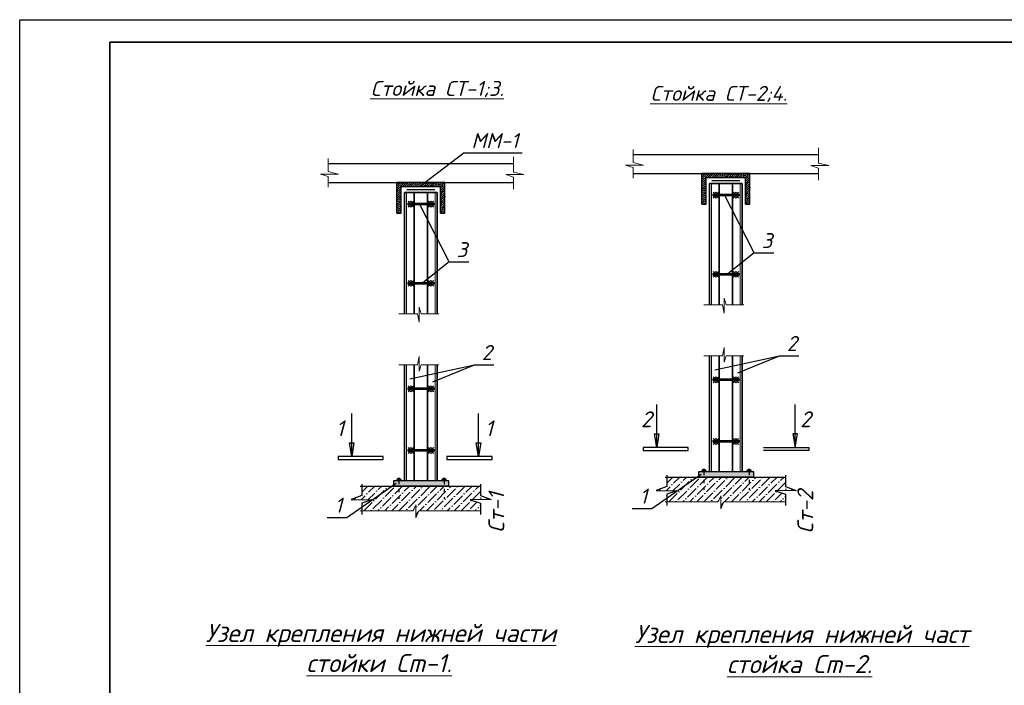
# Model space of a CAD drawing. Header units: millimetres. Extents: x -33345 to 4712671, y -3392 to 121473.
# Tile 276 of 656: x 1479337 to 1501145, y 59461 to 74201. Entities that reach past the tile are written whole.
import ezdxf

# ---------------------------------------------------------------- set-up
doc = ezdxf.new("R2010")
doc.units = ezdxf.units.MM
doc.linetypes.add('ACAD_ISO03W100', pattern=[30, 12, -18])
doc.linetypes.add('DASHED', pattern=[19.05, 12.7, -6.35])
doc.layers.add('_линия', color=7, linetype='Continuous')
doc.layers.add('Сечения', color=7, linetype='Continuous')
for name, color, linetype, lineweight in [('ACO-текст', 7, 'Continuous', 20), ('выпуска', 220, 'Continuous', 35), ('план', 7, 'Continuous', 30), ('Размер 1', 251, 'Continuous', 20), ('Узлы', 134, 'Continuous', 25)]:
    doc.layers.add(name, color=color, linetype=linetype, lineweight=lineweight)
doc.styles.add('_text', font='isocpeui.ttf')
doc.styles.add('ISO', font='isocpeui.ttf')
doc.styles.add('ISOCPEUR', font='isocpeui.ttf', dxfattribs={"height": 300})
doc.styles.get("Standard").update_dxf_attribs({"font": 'arial.ttf'})
doc.linetypes.add('TRACKS', pattern='A,3.81,[130,ltypeshp.shx,S=6.35,R=0,X=0,Y=0],3.81', length=7.62)

# ---------------------------------------------------------------- blocks, each defined once
blk = doc.blocks.new('awertgre')
at = {"ltscale": 20}
blk.add_lwpolyline([(-49481172, 24226618), (-49439172, 24226618), (-49439172, 24196918), (-49481172, 24196918)], close=True, dxfattribs=at)
at = {"lineweight": 35}
blk.add_lwpolyline([(-49479172, 24226118), (-49439672, 24226118), (-49439672, 24197418), (-49479172, 24197418)], close=True, dxfattribs=at)

msp = doc.modelspace()

# ---------------------------------------------------------------- hatches: boundary and pattern name
at = {"lineweight": 13, "ltscale": 0.04}
h = msp.add_hatch(dxfattribs=at)
h.set_pattern_fill('ANSI36', color=256, scale=34.27065, style=0)
h.set_pattern_definition([(45, (1036490.72, 55934.7), (57.704853, 211.584462), [272.023286, -54.404657, 0, -54.404657])])
h.paths.add_polyline_path([(1496531.989, 63775.742), (1496295.879, 63860.96), (1496295.879, 64072.883), (1494335.153, 64072.883), (1493894.175, 63764.392), (1493894.258, 63764.39), (1493894.101, 63764.341), (1493667.037, 63605.496), (1493667.037, 63524.149), (1494809.074, 63524.149), (1494864.626, 63658.838), (1494864.626, 63371.023), (1494933.015, 63524.149), (1496295.879, 63524.149), (1496295.879, 63692.743), (1496068.657, 63764.39)])
h.paths.add_polyline_path([(1494335.153, 64072.883), (1493667.037, 64072.883), (1493667.037, 63860.96), (1493430.927, 63775.742), (1493894.175, 63764.392)])
h = msp.add_hatch(dxfattribs=at)
h.set_pattern_fill('ANSI36', color=256, scale=34.27065, style=0)
h.set_pattern_definition([(45, (1029735.23, 55735.3), (57.704853, 211.584462), [272.023286, -54.404657, 0, -54.404657])])
h.paths.add_polyline_path([(1489776.493, 63576.341), (1489540.382, 63661.559), (1489540.382, 63873.482), (1487579.657, 63873.482), (1487138.678, 63564.992), (1487138.762, 63564.99), (1487138.604, 63564.94), (1486911.541, 63406.096), (1486911.541, 63324.748), (1488053.577, 63324.748), (1488109.13, 63459.438), (1488109.13, 63171.622), (1488177.519, 63324.748), (1489540.382, 63324.748), (1489540.382, 63493.342), (1489313.161, 63564.99)])
h.paths.add_polyline_path([(1487579.657, 63873.482), (1486911.541, 63873.482), (1486911.541, 63661.559), (1486675.43, 63576.341), (1487138.678, 63564.992)])
at = {"layer": 'Сечения', "lineweight": 15}
h = msp.add_hatch(dxfattribs=at)
h.set_pattern_fill('ANSI36', color=256, scale=10.281195, style=0)
h.set_pattern_definition([(45, (-234640.96, -604769.112), (17.31145595, 63.47533847), [81.6069859, -16.3213972, 0, -16.3213972])])
h.paths.add_polyline_path([(1495250.93, 70701.855), (1495250.93, 70797.29), (1494701.466, 70797.29), (1494701.466, 70701.855)])
h.paths.add_polyline_path([(1495250.93, 70797.29), (1495250.93, 70701.855), (1495411.511, 70701.855), (1495411.511, 70119.415), (1495506.947, 70119.415), (1495506.947, 70797.29)])
h.paths.add_polyline_path([(1494701.466, 70701.855), (1494701.466, 70797.29), (1494445.449, 70797.29), (1494445.449, 70119.415), (1494540.885, 70119.415), (1494540.885, 70701.855)])
h = msp.add_hatch(dxfattribs=at)
h.set_pattern_fill('ANSI36', color=256, scale=10.281195, style=0)
h.set_pattern_definition([(45, (-241396.457, -604968.513), (17.31145595, 63.47533847), [81.6069859, -16.3213972, 0, -16.3213972])])
h.paths.add_polyline_path([(1488495.433, 70502.454), (1488495.433, 70597.89), (1487945.97, 70597.89), (1487945.97, 70502.454)])
h.paths.add_polyline_path([(1488495.433, 70597.89), (1488495.433, 70502.454), (1488656.014, 70502.454), (1488656.014, 69920.015), (1488751.45, 69920.015), (1488751.45, 70597.89)])
h.paths.add_polyline_path([(1487945.97, 70502.454), (1487945.97, 70597.89), (1487689.953, 70597.89), (1487689.953, 69920.015), (1487785.389, 69920.015), (1487785.389, 70502.454)])
at = {"layer": 'Сечения'}
h = msp.add_hatch(color=256, dxfattribs=at)
h.paths.add_polyline_path([(1494490.571, 64189.827), (1494490.571, 64242.277, -0.414213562), (1494543.021, 64189.827)])
h.paths.add_polyline_path([(1494490.571, 64189.827), (1494438.12, 64189.827, -0.414213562), (1494490.571, 64242.277)])
h = msp.add_hatch(color=256, dxfattribs=at)
h.paths.add_polyline_path([(1495491.314, 64189.827), (1495491.314, 64242.277, 0.414213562), (1495438.864, 64189.827)])
h.paths.add_polyline_path([(1495491.314, 64189.827), (1495543.764, 64189.827, 0.414213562), (1495491.314, 64242.277)])
h = msp.add_hatch(color=256, dxfattribs=at)
h.paths.add_polyline_path([(1487735.074, 63990.426), (1487735.074, 64042.877, -0.414213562), (1487787.524, 63990.426)])
h.paths.add_polyline_path([(1487735.074, 63990.426), (1487682.624, 63990.426, -0.414213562), (1487735.074, 64042.877)])
h = msp.add_hatch(color=256, dxfattribs=at)
h.paths.add_polyline_path([(1488735.818, 63990.426), (1488735.818, 64042.877, 0.414213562), (1488683.368, 63990.426)])
h.paths.add_polyline_path([(1488735.818, 63990.426), (1488788.268, 63990.426, 0.414213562), (1488735.818, 64042.877)])
at = {"layer": 'Узлы'}
for points in [[(1495594.757, 64189.827), (1494368.159, 64189.827), (1494368.159, 64072.883), (1495594.757, 64072.883)], [(1488839.261, 63990.426), (1487612.662, 63990.426), (1487612.662, 63873.482), (1488839.261, 63873.482)]]:
    msp.add_hatch(color=256, dxfattribs=at).paths.add_polyline_path(points)

# ---------------------------------------------------------------- linework, layer by layer
at = {"ltscale": 100}
for p, q in [((1489178.04, 71251.268, -2718483), (1488277.872, 70567.658, -2718483)), ((1489178.04, 71251.268, -2718483), (1490465.681, 71251.268, -2718483)), ((1495608.013, 69035.832, -2718483), (1494937.496, 70334.289, -2718483)), ((1488852.516, 68836.431, -2718483), (1488181.999, 70134.888, -2718483)), ((1495608.013, 69035.832, -2718483), (1494981.449, 68545.913, -2718483)), ((1495608.013, 69035.832, -2718483), (1496042.389, 69035.832, -2718483)), ((1488852.516, 68836.431, -2718483), (1488225.953, 68346.513, -2718483)), ((1488852.516, 68836.431, -2718483), (1489286.892, 68836.431, -2718483)), ((1494733.629, 66450.288, -2718483), (1496162.502, 66757.987, -2718483)), ((1495242.223, 66380.941, -2718483), (1496162.502, 66757.987, -2718483)), ((1496162.502, 66757.987, -2718483), (1496596.877, 66757.987, -2718483)), ((1487978.133, 66250.888, -2718483), (1489407.005, 66558.586, -2718483)), ((1488486.726, 66181.54, -2718483), (1489407.005, 66558.586, -2718483)), ((1489407.005, 66558.586, -2718483), (1489841.381, 66558.586, -2718483)), ((1493339.081, 63376.072, -2718483), (1494430.257, 64139.413, -2718483)), ((1486583.584, 63176.671, -2718483), (1487674.76, 63940.012, -2718483)), ((1492904.705, 63376.072, -2718483), (1493339.081, 63376.072, -2718483)), ((1486149.208, 63176.671, -2718483), (1486583.584, 63176.671, -2718483))]:
    msp.add_line(p, q, dxfattribs=at)
at = {"linetype": 'Continuous', "lineweight": 25, "ltscale": 100}
for p, q in [((1493446.042, 64727.16, -2718483), (1493395.764, 65027.61, -2718483)), ((1493395.764, 65027.61, -2718483), (1493496.32, 65027.61, -2718483)), ((1493496.32, 65027.61, -2718483), (1493446.042, 64727.16, -2718483)), ((1496563.02, 65027.61, -2718483), (1496462.464, 65027.61, -2718483)), ((1496462.464, 65027.61, -2718483), (1496512.742, 64727.16, -2718483)), ((1496512.742, 64727.16, -2718483), (1496563.02, 65027.61, -2718483)), ((1486690.546, 64527.759, -2718483), (1486640.268, 64828.209, -2718483)), ((1486640.268, 64828.209, -2718483), (1486740.824, 64828.209, -2718483)), ((1486740.824, 64828.209, -2718483), (1486690.546, 64527.759, -2718483)), ((1489500.46, 64527.759, -2718483), (1489450.182, 64828.209, -2718483)), ((1489450.182, 64828.209, -2718483), (1489550.738, 64828.209, -2718483)), ((1489550.738, 64828.209, -2718483), (1489500.46, 64527.759, -2718483)), ((1493146.042, 64727.16, -2718483), (1493146.042, 64657.16, -2718483)), ((1494146.042, 64727.16, -2718483), (1493146.042, 64727.16, -2718483)), ((1493146.042, 64657.16, -2718483), (1494146.042, 64657.16, -2718483)), ((1494146.042, 64657.16, -2718483), (1494146.042, 64727.16, -2718483)), ((1495812.742, 64727.16, -2718483), (1496812.742, 64727.16, -2718483)), ((1496812.742, 64657.16, -2718483), (1495812.742, 64657.16, -2718483)), ((1496812.742, 64727.16, -2718483), (1496812.742, 64657.16, -2718483)), ((1486390.546, 64527.759, -2718483), (1486390.546, 64457.759, -2718483)), ((1487390.546, 64527.759, -2718483), (1486390.546, 64527.759, -2718483)), ((1486390.546, 64457.759, -2718483), (1487390.546, 64457.759, -2718483)), ((1487390.546, 64457.759, -2718483), (1487390.546, 64527.759, -2718483)), ((1489800.46, 64527.759, -2718483), (1488800.46, 64527.759, -2718483)), ((1488800.46, 64527.759, -2718483), (1488800.46, 64457.759, -2718483)), ((1488800.46, 64457.759, -2718483), (1489800.46, 64457.759, -2718483)), ((1489800.46, 64457.759, -2718483), (1489800.46, 64527.759, -2718483))]:
    msp.add_line(p, q, dxfattribs=at)
at = {"linetype": 'Continuous', "lineweight": 25, "ltscale": 100, "elevation": -2718483}
for points in [[(1493446.042, 64727.16), (1493446.042, 65677.16)], [(1496512.742, 64727.16), (1496512.742, 65677.16)], [(1486690.546, 64527.759), (1486690.546, 65477.759)], [(1489500.46, 64527.759), (1489500.46, 65477.759)]]:
    msp.add_lwpolyline(points, dxfattribs=at)
at = {"color": 177, "ltscale": 10, "true_color": 0x293189, "elevation": -2718483}
for points in [[(1486911.541, 63914.476), (1486911.541, 63661.559), (1486675.43, 63576.341), (1487138.762, 63564.99), (1486911.541, 63493.342), (1486911.541, 63240.497)], [(1489540.382, 63914.476), (1489540.382, 63661.559), (1489776.493, 63576.341), (1489313.161, 63564.99), (1489540.382, 63493.342), (1489540.382, 63240.497)], [(1493667.037, 64113.876), (1493667.037, 63860.96), (1493430.927, 63775.742), (1493894.258, 63764.39), (1493667.037, 63692.743), (1493667.037, 63439.897)], [(1496295.879, 64113.876), (1496295.879, 63860.96), (1496531.989, 63775.742), (1496068.657, 63764.39), (1496295.879, 63692.743), (1496295.879, 63439.897)]]:
    msp.add_lwpolyline(points, dxfattribs=at)
at = {"layer": 'выпуска', "color": 206}
for p, q in [((1495337.578, 70574.977, -2718483), (1494614.818, 70574.977, -2718483)), ((1494614.818, 70574.977, -2718483), (1494614.818, 67890.253, -2718483)), ((1494827.601, 70574.977, -2718483), (1494827.601, 67890.253, -2718483)), ((1495124.795, 70574.977, -2718483), (1495124.795, 67890.253, -2718483)), ((1495337.578, 70574.977, -2718483), (1495337.578, 67890.253, -2718483)), ((1488582.082, 70375.577, -2718483), (1487859.321, 70375.577, -2718483)), ((1487859.321, 70375.577, -2718483), (1487859.321, 67690.852, -2718483)), ((1488072.105, 70375.577, -2718483), (1488072.105, 67690.852, -2718483)), ((1488369.298, 70375.577, -2718483), (1488369.298, 67690.852, -2718483)), ((1488582.082, 70375.577, -2718483), (1488582.082, 67690.852, -2718483)), ((1494614.818, 66757.607, -2718483), (1494614.818, 64189.827, -2718483)), ((1494827.601, 66757.607, -2718483), (1494827.601, 64189.827, -2718483)), ((1495124.795, 66757.607, -2718483), (1495124.795, 64189.827, -2718483)), ((1495337.578, 66757.607, -2718483), (1495337.578, 64189.827, -2718483)), ((1487859.321, 66558.207, -2718483), (1487859.321, 63990.426, -2718483)), ((1488072.105, 66558.207, -2718483), (1488072.105, 63990.426, -2718483)), ((1488369.298, 66558.207, -2718483), (1488369.298, 63990.426, -2718483)), ((1488582.082, 66558.207, -2718483), (1488582.082, 63990.426, -2718483))]:
    msp.add_line(p, q, dxfattribs=at)
at = {"layer": 'выпуска', "color": 0, "linetype": 'DASHED', "lineweight": 20, "ltscale": 0.01}
for p, q in [((1494656.248, 70574.977, -2718483), (1494656.248, 67890.253, -2718483)), ((1495296.148, 70574.977, -2718483), (1495296.148, 67890.253, -2718483)), ((1487900.751, 70375.577, -2718483), (1487900.751, 67690.852, -2718483)), ((1488540.652, 70375.577, -2718483), (1488540.652, 67690.852, -2718483)), ((1494656.248, 66757.607, -2718483), (1494656.248, 64189.827, -2718483)), ((1495296.148, 66757.607, -2718483), (1495296.148, 64189.827, -2718483)), ((1487900.751, 66558.207, -2718483), (1487900.751, 63990.426, -2718483)), ((1488540.652, 66558.207, -2718483), (1488540.652, 63990.426, -2718483))]:
    msp.add_line(p, q, dxfattribs=at)
at = {"layer": 'план', "lineweight": -2}
for p, q in [((1492921.36, 71216.161, -2718483), (1497031.035, 71216.161, -2718483)), ((1486165.864, 71016.761, -2718483), (1490275.539, 71016.761, -2718483)), ((1492921.36, 70797.29, -2718483), (1497031.035, 70797.29, -2718483)), ((1486165.864, 70597.89, -2718483), (1490275.539, 70597.89, -2718483))]:
    msp.add_line(p, q, dxfattribs=at)
at = {"layer": 'план'}
for p, q in [((1495594.757, 64072.883, -2718483), (1494368.159, 64072.883, -2718483)), ((1488839.261, 63873.482, -2718483), (1487612.662, 63873.482, -2718483))]:
    msp.add_line(p, q, dxfattribs=at)
at = {"layer": 'план', "elevation": -2718483}
for points in [[(1493632.349, 64072.883), (1496295.879, 64072.883)], [(1486876.852, 63873.482), (1489540.382, 63873.482)]]:
    msp.add_lwpolyline(points, dxfattribs=at)
at = {"layer": 'Размер 1', "linetype": 'TRACKS', "lineweight": 30, "ltscale": 0.01}
for p, q in [((1495284.634, 70636.244, -2718483), (1494667.762, 70636.244, -2718483)), ((1488529.137, 70436.843, -2718483), (1487912.266, 70436.843, -2718483))]:
    msp.add_line(p, q, dxfattribs=at)
at = {"layer": 'Размер 1'}
for p, q in [((1494757.745, 70383.397, -2718483), (1494697.047, 70334.289, -2718483)), ((1494757.745, 70334.289, -2718483), (1494697.047, 70383.397, -2718483)), ((1494757.745, 70251.87, -2718483), (1494697.047, 70300.979, -2718483)), ((1494757.745, 70300.979, -2718483), (1494697.047, 70251.87, -2718483)), ((1494818.443, 70383.397, -2718483), (1494757.745, 70334.289, -2718483)), ((1494818.443, 70334.289, -2718483), (1494757.745, 70383.397, -2718483)), ((1494818.443, 70251.87, -2718483), (1494757.745, 70300.979, -2718483)), ((1494818.443, 70300.979, -2718483), (1494757.745, 70251.87, -2718483)), ((1495201.039, 70383.397, -2718483), (1495140.341, 70334.289, -2718483)), ((1495201.039, 70334.289, -2718483), (1495140.341, 70383.397, -2718483)), ((1495201.039, 70251.87, -2718483), (1495140.341, 70300.979, -2718483)), ((1495201.039, 70300.979, -2718483), (1495140.341, 70251.87, -2718483)), ((1495261.738, 70383.397, -2718483), (1495201.039, 70334.289, -2718483)), ((1495261.738, 70334.289, -2718483), (1495201.039, 70383.397, -2718483)), ((1495261.738, 70251.87, -2718483), (1495201.039, 70300.979, -2718483)), ((1495261.738, 70300.979, -2718483), (1495201.039, 70251.87, -2718483)), ((1488002.249, 70183.997, -2718483), (1487941.55, 70134.888, -2718483)), ((1488002.249, 70134.888, -2718483), (1487941.55, 70183.997, -2718483)), ((1488002.249, 70052.469, -2718483), (1487941.55, 70101.578, -2718483)), ((1488002.249, 70101.578, -2718483), (1487941.55, 70052.469, -2718483)), ((1488062.947, 70183.997, -2718483), (1488002.249, 70134.888, -2718483)), ((1488062.947, 70134.888, -2718483), (1488002.249, 70183.997, -2718483)), ((1488062.947, 70052.469, -2718483), (1488002.249, 70101.578, -2718483)), ((1488062.947, 70101.578, -2718483), (1488002.249, 70052.469, -2718483)), ((1488445.543, 70183.997, -2718483), (1488384.845, 70134.888, -2718483)), ((1488445.543, 70134.888, -2718483), (1488384.845, 70183.997, -2718483)), ((1488445.543, 70052.469, -2718483), (1488384.845, 70101.578, -2718483)), ((1488445.543, 70101.578, -2718483), (1488384.845, 70052.469, -2718483)), ((1488506.241, 70183.997, -2718483), (1488445.543, 70134.888, -2718483)), ((1488506.241, 70134.888, -2718483), (1488445.543, 70183.997, -2718483)), ((1488506.241, 70052.469, -2718483), (1488445.543, 70101.578, -2718483)), ((1488506.241, 70101.578, -2718483), (1488445.543, 70052.469, -2718483)), ((1494757.745, 68628.332, -2718483), (1494697.047, 68579.223, -2718483)), ((1494757.745, 68579.223, -2718483), (1494697.047, 68628.332, -2718483)), ((1494757.745, 68496.805, -2718483), (1494697.047, 68545.913, -2718483)), ((1494757.745, 68545.913, -2718483), (1494697.047, 68496.805, -2718483)), ((1494818.443, 68628.332, -2718483), (1494757.745, 68579.223, -2718483)), ((1494818.443, 68579.223, -2718483), (1494757.745, 68628.332, -2718483)), ((1494818.443, 68496.805, -2718483), (1494757.745, 68545.913, -2718483)), ((1494818.443, 68545.913, -2718483), (1494757.745, 68496.805, -2718483)), ((1495201.039, 68628.332, -2718483), (1495140.341, 68579.223, -2718483)), ((1495201.039, 68579.223, -2718483), (1495140.341, 68628.332, -2718483)), ((1495201.039, 68496.805, -2718483), (1495140.341, 68545.913, -2718483)), ((1495201.039, 68545.913, -2718483), (1495140.341, 68496.805, -2718483)), ((1495261.738, 68628.332, -2718483), (1495201.039, 68579.223, -2718483)), ((1495261.738, 68579.223, -2718483), (1495201.039, 68628.332, -2718483)), ((1495261.738, 68496.805, -2718483), (1495201.039, 68545.913, -2718483)), ((1495261.738, 68545.913, -2718483), (1495201.039, 68496.805, -2718483)), ((1488002.249, 68428.931, -2718483), (1487941.55, 68379.823, -2718483)), ((1488002.249, 68379.823, -2718483), (1487941.55, 68428.931, -2718483)), ((1488002.249, 68297.404, -2718483), (1487941.55, 68346.513, -2718483)), ((1488002.249, 68346.513, -2718483), (1487941.55, 68297.404, -2718483)), ((1488062.947, 68428.931, -2718483), (1488002.249, 68379.823, -2718483)), ((1488062.947, 68379.823, -2718483), (1488002.249, 68428.931, -2718483)), ((1488062.947, 68297.404, -2718483), (1488002.249, 68346.513, -2718483)), ((1488062.947, 68346.513, -2718483), (1488002.249, 68297.404, -2718483)), ((1488445.543, 68428.931, -2718483), (1488384.845, 68379.823, -2718483)), ((1488445.543, 68379.823, -2718483), (1488384.845, 68428.931, -2718483)), ((1488445.543, 68297.404, -2718483), (1488384.845, 68346.513, -2718483)), ((1488445.543, 68346.513, -2718483), (1488384.845, 68297.404, -2718483)), ((1488506.241, 68428.931, -2718483), (1488445.543, 68379.823, -2718483)), ((1488506.241, 68379.823, -2718483), (1488445.543, 68428.931, -2718483)), ((1488506.241, 68297.404, -2718483), (1488445.543, 68346.513, -2718483)), ((1488506.241, 68346.513, -2718483), (1488445.543, 68297.404, -2718483)), ((1488002.249, 66094.588, -2718483), (1487941.55, 66045.479, -2718483)), ((1488002.249, 66045.479, -2718483), (1487941.55, 66094.588, -2718483)), ((1488062.947, 66094.588, -2718483), (1488002.249, 66045.479, -2718483)), ((1488062.947, 66045.479, -2718483), (1488002.249, 66094.588, -2718483)), ((1488445.543, 66094.588, -2718483), (1488384.845, 66045.479, -2718483)), ((1488445.543, 66045.479, -2718483), (1488384.845, 66094.588, -2718483)), ((1488506.241, 66094.588, -2718483), (1488445.543, 66045.479, -2718483)), ((1488506.241, 66045.479, -2718483), (1488445.543, 66094.588, -2718483)), ((1494757.745, 66293.989, -2718483), (1494697.047, 66244.88, -2718483)), ((1494757.745, 66244.88, -2718483), (1494697.047, 66293.989, -2718483)), ((1494757.745, 66162.461, -2718483), (1494697.047, 66211.57, -2718483)), ((1494757.745, 66211.57, -2718483), (1494697.047, 66162.461, -2718483)), ((1494818.443, 66293.989, -2718483), (1494757.745, 66244.88, -2718483)), ((1494818.443, 66244.88, -2718483), (1494757.745, 66293.989, -2718483)), ((1494818.443, 66162.461, -2718483), (1494757.745, 66211.57, -2718483)), ((1494818.443, 66211.57, -2718483), (1494757.745, 66162.461, -2718483)), ((1495201.039, 66293.989, -2718483), (1495140.341, 66244.88, -2718483)), ((1495201.039, 66244.88, -2718483), (1495140.341, 66293.989, -2718483)), ((1495201.039, 66162.461, -2718483), (1495140.341, 66211.57, -2718483)), ((1495201.039, 66211.57, -2718483), (1495140.341, 66162.461, -2718483)), ((1495261.738, 66293.989, -2718483), (1495201.039, 66244.88, -2718483)), ((1495261.738, 66244.88, -2718483), (1495201.039, 66293.989, -2718483)), ((1495261.738, 66162.461, -2718483), (1495201.039, 66211.57, -2718483)), ((1495261.738, 66211.57, -2718483), (1495201.039, 66162.461, -2718483)), ((1488002.249, 65963.061, -2718483), (1487941.55, 66012.169, -2718483)), ((1488002.249, 66012.169, -2718483), (1487941.55, 65963.061, -2718483)), ((1488062.947, 65963.061, -2718483), (1488002.249, 66012.169, -2718483)), ((1488062.947, 66012.169, -2718483), (1488002.249, 65963.061, -2718483)), ((1488445.543, 65963.061, -2718483), (1488384.845, 66012.169, -2718483)), ((1488445.543, 66012.169, -2718483), (1488384.845, 65963.061, -2718483)), ((1488506.241, 65963.061, -2718483), (1488445.543, 66012.169, -2718483)), ((1488506.241, 66012.169, -2718483), (1488445.543, 65963.061, -2718483)), ((1494757.745, 64927.906, -2718483), (1494697.047, 64878.797, -2718483)), ((1494757.745, 64878.797, -2718483), (1494697.047, 64927.906, -2718483)), ((1494757.745, 64796.379, -2718483), (1494697.047, 64845.488, -2718483)), ((1494757.745, 64845.488, -2718483), (1494697.047, 64796.379, -2718483)), ((1494818.443, 64927.906, -2718483), (1494757.745, 64878.797, -2718483)), ((1494818.443, 64878.797, -2718483), (1494757.745, 64927.906, -2718483)), ((1494818.443, 64796.379, -2718483), (1494757.745, 64845.488, -2718483)), ((1494818.443, 64845.488, -2718483), (1494757.745, 64796.379, -2718483)), ((1495201.039, 64927.906, -2718483), (1495140.341, 64878.797, -2718483)), ((1495201.039, 64878.797, -2718483), (1495140.341, 64927.906, -2718483)), ((1495201.039, 64796.379, -2718483), (1495140.341, 64845.488, -2718483)), ((1495201.039, 64845.488, -2718483), (1495140.341, 64796.379, -2718483)), ((1495261.738, 64927.906, -2718483), (1495201.039, 64878.797, -2718483)), ((1495261.738, 64878.797, -2718483), (1495201.039, 64927.906, -2718483)), ((1495261.738, 64796.379, -2718483), (1495201.039, 64845.488, -2718483)), ((1495261.738, 64845.488, -2718483), (1495201.039, 64796.379, -2718483)), ((1488002.249, 64728.506, -2718483), (1487941.55, 64679.397, -2718483)), ((1488002.249, 64679.397, -2718483), (1487941.55, 64728.506, -2718483)), ((1488002.249, 64596.978, -2718483), (1487941.55, 64646.087, -2718483)), ((1488002.249, 64646.087, -2718483), (1487941.55, 64596.978, -2718483)), ((1488062.947, 64728.506, -2718483), (1488002.249, 64679.397, -2718483)), ((1488062.947, 64679.397, -2718483), (1488002.249, 64728.506, -2718483)), ((1488062.947, 64596.978, -2718483), (1488002.249, 64646.087, -2718483)), ((1488062.947, 64646.087, -2718483), (1488002.249, 64596.978, -2718483)), ((1488445.543, 64728.506, -2718483), (1488384.845, 64679.397, -2718483)), ((1488445.543, 64679.397, -2718483), (1488384.845, 64728.506, -2718483)), ((1488445.543, 64596.978, -2718483), (1488384.845, 64646.087, -2718483)), ((1488445.543, 64646.087, -2718483), (1488384.845, 64596.978, -2718483)), ((1488506.241, 64728.506, -2718483), (1488445.543, 64679.397, -2718483)), ((1488506.241, 64679.397, -2718483), (1488445.543, 64728.506, -2718483)), ((1488506.241, 64596.978, -2718483), (1488445.543, 64646.087, -2718483)), ((1488506.241, 64646.087, -2718483), (1488445.543, 64596.978, -2718483)), ((1493632.349, 63524.149, -2718483), (1494809.074, 63524.149, -2718483)), ((1494809.074, 63524.149, -2718483), (1494864.626, 63658.838, -2718483)), ((1494864.626, 63658.838, -2718483), (1494864.626, 63371.023, -2718483)), ((1494864.626, 63371.023, -2718483), (1494933.015, 63524.149, -2718483)), ((1494933.015, 63524.149, -2718483), (1496295.879, 63524.149, -2718483)), ((1486876.852, 63324.748, -2718483), (1488053.577, 63324.748, -2718483)), ((1488053.577, 63324.748, -2718483), (1488109.13, 63459.438, -2718483)), ((1488109.13, 63459.438, -2718483), (1488109.13, 63171.622, -2718483)), ((1488109.13, 63171.622, -2718483), (1488177.519, 63324.748, -2718483)), ((1488177.519, 63324.748, -2718483), (1489540.382, 63324.748, -2718483))]:
    msp.add_line(p, q, dxfattribs=at)
at = {"layer": 'Размер 1', "elevation": -2718483}
for points in [[(1492921.36, 71328.457), (1492921.36, 71036.788), (1493151.016, 70980.365), (1492753.161, 70980.365), (1492921.36, 70926.315), (1492921.36, 70691.271)], [(1497031.035, 71361.392), (1497031.035, 71026.992), (1497260.691, 70970.569), (1496862.836, 70970.569), (1497031.035, 70916.519), (1497031.035, 70648.197)], [(1486165.864, 71129.057), (1486165.864, 70837.388), (1486395.519, 70780.964), (1485997.665, 70780.964), (1486165.864, 70726.914), (1486165.864, 70491.87)], [(1490275.539, 71161.991), (1490275.539, 70827.592), (1490505.194, 70771.168), (1490107.34, 70771.168), (1490275.539, 70717.118), (1490275.539, 70448.796)], [(1487734.092, 67690.852), (1488144.34, 67690.852), (1488184.787, 67503.532), (1488184.787, 67833.737), (1488227.374, 67690.852), (1488621.292, 67690.852)], [(1494489.589, 67890.253), (1494899.837, 67890.253), (1494940.284, 67702.933), (1494940.284, 68033.137), (1494982.871, 67890.253), (1495376.788, 67890.253)], [(1487734.092, 66558.207), (1488144.34, 66558.207), (1488184.787, 66745.527), (1488184.787, 66415.322), (1488227.374, 66558.207), (1488621.292, 66558.207)], [(1494489.589, 66757.607), (1494899.837, 66757.607), (1494940.284, 66944.927), (1494940.284, 66614.723), (1494982.871, 66757.607), (1495376.788, 66757.607)]]:
    msp.add_lwpolyline(points, dxfattribs=at)
at = {"layer": 'Сечения'}
for p, q in [((1494445.449, 70119.415, -2718483), (1494445.449, 70797.29, -2718483)), ((1495506.947, 70797.29, -2718483), (1494445.449, 70797.29, -2718483)), ((1494540.885, 70119.415, -2718483), (1494540.885, 70701.855, -2718483)), ((1495411.511, 70701.855, -2718483), (1494540.885, 70701.855, -2718483)), ((1495411.511, 70119.415, -2718483), (1495411.511, 70701.855, -2718483)), ((1495506.947, 70119.415, -2718483), (1495506.947, 70797.29, -2718483)), ((1487689.953, 69920.015, -2718483), (1487689.953, 70597.89, -2718483)), ((1488751.45, 70597.89, -2718483), (1487689.953, 70597.89, -2718483)), ((1487785.389, 69920.015, -2718483), (1487785.389, 70502.454, -2718483)), ((1488656.014, 70502.454, -2718483), (1487785.389, 70502.454, -2718483)), ((1488656.014, 69920.015, -2718483), (1488656.014, 70502.454, -2718483)), ((1488751.45, 69920.015, -2718483), (1488751.45, 70597.89, -2718483)), ((1494445.449, 70119.415, -2718483), (1494540.885, 70119.415, -2718483)), ((1495411.511, 70119.415, -2718483), (1495506.947, 70119.415, -2718483)), ((1487689.953, 69920.015, -2718483), (1487785.389, 69920.015, -2718483)), ((1488656.014, 69920.015, -2718483), (1488751.45, 69920.015, -2718483))]:
    msp.add_line(p, q, dxfattribs=at)
at = {"layer": 'Сечения', "linetype": 'ACAD_ISO03W100', "ltscale": 6}
for p, q in [((1494490.571, 64189.827, -2718483), (1494490.571, 63786.786, -2718483)), ((1495491.314, 64189.827, -2718483), (1495491.314, 63786.786, -2718483)), ((1487735.074, 63990.426, -2718483), (1487735.074, 63587.385, -2718483)), ((1488735.818, 63990.426, -2718483), (1488735.818, 63587.385, -2718483))]:
    msp.add_line(p, q, dxfattribs=at)
at = {"layer": 'Сечения', "elevation": -2718483}
for points in [[(1495261.738, 70300.979), (1494697.047, 70300.979), (1494697.047, 70334.289), (1495261.738, 70334.289)], [(1488506.241, 70101.578), (1487941.55, 70101.578), (1487941.55, 70134.888), (1488506.241, 70134.888)], [(1495261.738, 68545.913), (1494697.047, 68545.913), (1494697.047, 68579.223), (1495261.738, 68579.223)], [(1488506.241, 68346.513), (1487941.55, 68346.513), (1487941.55, 68379.823), (1488506.241, 68379.823)], [(1495261.738, 66211.57), (1494697.047, 66211.57), (1494697.047, 66244.88), (1495261.738, 66244.88)], [(1488506.241, 66012.169), (1487941.55, 66012.169), (1487941.55, 66045.479), (1488506.241, 66045.479)], [(1495261.738, 64845.488), (1494697.047, 64845.488), (1494697.047, 64878.797), (1495261.738, 64878.797)], [(1488506.241, 64646.087), (1487941.55, 64646.087), (1487941.55, 64679.397), (1488506.241, 64679.397)]]:
    msp.add_lwpolyline(points, close=True, dxfattribs=at)
at = {"layer": 'Сечения'}
for centre in [(1494490.571, 64189.827, -2718483), (1495491.314, 64189.827, -2718483), (1487735.074, 63990.426, -2718483), (1488735.818, 63990.426, -2718483)]:
    msp.add_arc(centre, 52.45, 0, 180, dxfattribs=at)
at = {"layer": 'Узлы', "elevation": -2718483}
for points in [[(1495594.757, 64189.827), (1494368.159, 64189.827), (1494368.159, 64072.883), (1495594.757, 64072.883)], [(1488839.261, 63990.426), (1487612.662, 63990.426), (1487612.662, 63873.482), (1488839.261, 63873.482)]]:
    msp.add_lwpolyline(points, close=True, dxfattribs=at)

# ---------------------------------------------------------------- block references
at = {"layer": '_линия', "color": 18, "true_color": 0x000000}
msp.add_blockref('awertgre', (50960508.78, -24152417.108, -1359241.5), dxfattribs=at)

# ---------------------------------------------------------------- texts
at = {"lineweight": 0, "ltscale": 20, "char_height": 330, "width": 5022.81889, "attachment_point": 1, "style": 'ISOCPEUR'}
for s, insert in [('{\\L\\C0;Cтойка CТ-1;3.}', (1487102.765, 72842.975, -2718483)), ('{\\L\\C0;Cтойка CТ-2;4.}', (1493300.157, 72734.357, -2718483))]:
    msp.add_mtext(s, dxfattribs=dict(at, insert=insert))
at = {"linetype": 'Continuous', "lineweight": 25, "ltscale": 100, "char_height": 350, "width": 465.87121}
for s, insert, attachment_point in [('{\\fISOCPEUR|b0|i1|c0|p34;2}', (1493097.595, 65527.16, -2718483), 1), ('{\\fISOCPEUR|b0|i1|c0|p34;2}', (1496861.189, 65527.16, -2718483), 3), ('{\\fISOCPEUR|b0|i1|c0|p34;1}', (1486342.099, 65327.759, -2718483), 1), ('{\\fISOCPEUR|b0|i1|c0|p34;1}', (1489642.089, 65327.759, -2718483), 1)]:
    msp.add_mtext(s, dxfattribs=dict(at, insert=insert, attachment_point=attachment_point))
at = {"insert": (351439.431, 62275.551), "char_height": 500, "width": 9875.6458, "attachment_point": 1, "style": 'ISO'}
msp.add_mtext('\\pi4343.31532;{\\LА-А\\P\\pi0;Армирование приямка. M 1:20}', dxfattribs=at)
at = {"layer": 'ACO-текст', "ltscale": 100, "char_height": 400, "attachment_point": 1}
for s, width, insert, style in [('\\pxi1.29697;{\\LУзел крепления нижней части \\P\\pi6.87916;стойки Сm-1.}', 8866.96611, (1482937.247, 60819.403, -2718483), '_text'), ('\\pxi2.15495;{\\LУзел крепления нижней част \\P\\pi7.25495;стойка Сm-2.}', 9250.02412, (1492102.092, 60797.622, -2718483), 'ISOCPEUR')]:
    msp.add_mtext_dynamic_manual_height_columns(s, width=width, gutter_width=1500, heights=[0], dxfattribs=dict(at, insert=insert, style=style))
at = {"layer": 'Сечения', "linetype": 'Continuous', "lineweight": 20, "ltscale": 70, "char_height": 330, "width": 31438.36857, "attachment_point": 1, "style": 'ISOCPEUR'}
for s, insert in [('{\\C0;ММ-1}', (1489343.347, 71689.459, -2718483)), ('{\\C0;3}', (1495773.319, 69474.023, -2718483)), ('{\\C0;3}', (1489017.823, 69274.623, -2718483)), ('{\\C0;2}', (1496327.808, 67196.178, -2718483)), ('{\\C0;2}', (1489572.312, 66996.777, -2718483)), ('{\\C0;1}', (1493070.011, 63814.263, -2718483)), ('{\\C0;1}', (1486314.515, 63614.863, -2718483))]:
    msp.add_mtext(s, dxfattribs=dict(at, insert=insert))
at = {"layer": 'Сечения', "linetype": 'Continuous', "lineweight": 20, "ltscale": 70, "char_height": 350, "width": 31438.36857, "attachment_point": 1, "rotation": 90, "style": 'ISOCPEUR'}
for s, insert in [('{\\C0;Ст-1}', (1489718.032, 62840.274, -2718483)), ('{\\C0;Ст-2}', (1496562.086, 62824.273, -2718483))]:
    msp.add_mtext(s, dxfattribs=dict(at, insert=insert))

doc.saveas('drawing.dxf')
